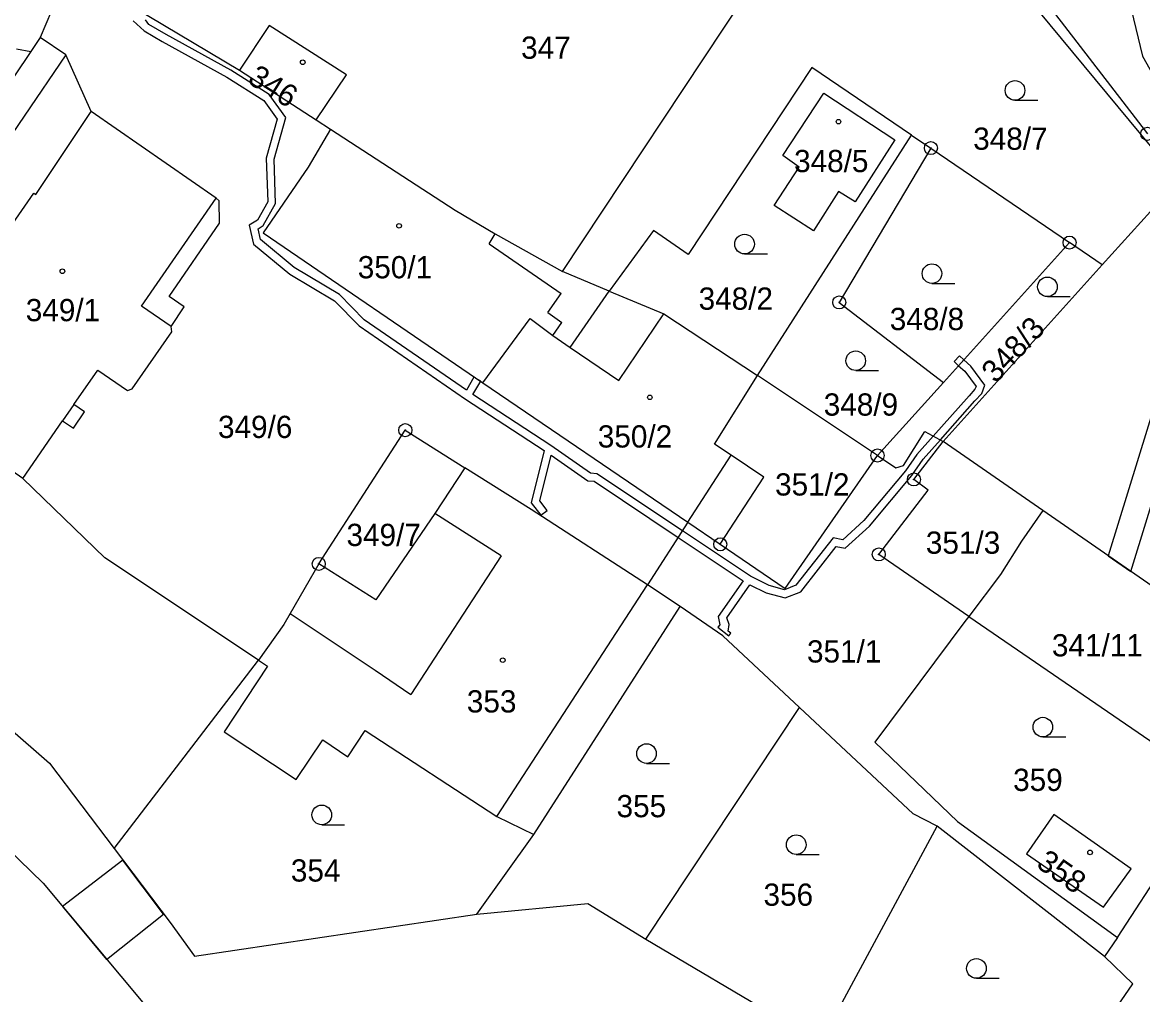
# Model space of a CAD drawing. Extents: x -562167 to -556918, y -1077891 to -1070763.
# Drawn here: x -557995.5 to -557909.8, y -1073343 to -1073268.7 of the extents above; entities that cross this region are included whole.
import ezdxf

# ---------------------------------------------------------------- set-up
doc = ezdxf.new("R2010")
doc.units = 0
for name, color, linetype in [('Hranice parcel', 7, 'Continuous'), ('Parcelní čísla', 7, 'Continuous'), ('Vnitřní kresba', 7, 'Continuous'), ('Věcná břemena k části', 7, 'Continuous'), ('Značky bodu BP', 7, 'Continuous'), ('Značky budov', 7, 'Continuous'), ('Značky kultur', 7, 'Continuous')]:
    doc.layers.add(name, color=color, linetype=linetype)

msp = doc.modelspace()

# ---------------------------------------------------------------- linework, layer by layer
at = {"layer": 'Hranice parcel'}
for p, q in [((-557909.08, -1073278.25), (-557930.32, -1073252.64)), ((-557954.2, -1073287.72), (-557935.78, -1073259.94)), ((-557991.89, -1073264.55), (-557994.13, -1073269.82)), ((-557988.45, -1073266.61), (-557978.88, -1073272.32)), ((-557994.13, -1073269.82), (-557994.86, -1073270.9)), ((-557992.18, -1073271.14), (-557994.13, -1073269.82)), ((-557994.86, -1073270.9), (-558022.09, -1073311.21)), ((-557995.96, -1073270.7), (-557994.86, -1073270.9)), ((-557990.25, -1073275.48), (-557992.18, -1073271.14)), ((-557978.88, -1073272.32), (-557973.02, -1073276.12)), ((-557973.02, -1073276.12), (-557971.93, -1073276.83)), ((-557939.28, -1073295.66), (-557927.49, -1073277.3)), ((-557927.49, -1073277.3), (-557926.01, -1073278.28)), ((-557926.01, -1073278.28), (-557915.41, -1073285.51)), ((-557912.91, -1073287.22), (-557909.23, -1073283.14)), ((-557915.41, -1073285.51), (-557925.06, -1073296.21)), ((-557912.91, -1073287.22), (-557915.41, -1073285.51)), ((-557925.08, -1073300.71), (-557912.91, -1073287.22)), ((-557950.63, -1073289.21), (-557954.2, -1073287.72)), ((-557930.1, -1073301.79), (-557939.28, -1073295.66)), ((-557960.27, -1073296.22), (-557944.6, -1073306.89)), ((-557925.06, -1073296.21), (-557930.1, -1073301.79)), ((-557927.31, -1073303.62), (-557925.08, -1073300.71)), ((-557917.44, -1073306), (-557925.08, -1073300.71)), ((-557944.6, -1073306.89), (-557947.68, -1073311.68)), ((-557944.6, -1073306.89), (-557942.12, -1073308.58)), ((-557923.1, -1073314.09), (-557930, -1073309.35)), ((-557945.18, -1073313.34), (-557947.68, -1073311.68)), ((-557956.39, -1073330.78), (-557945.18, -1073313.34)), ((-557923.1, -1073314.09), (-557906.54, -1073325.46)), ((-557988.49, -1073331.84), (-557977.43, -1073317.43)), ((-557947.81, -1073338.78), (-557936.06, -1073321.05)), ((-557911.75, -1073338.65), (-557904.1, -1073326.9)), ((-557934.44, -1073346.66), (-557925.54, -1073330.14)), ((-557912.73, -1073340.1), (-557925.54, -1073330.14)), ((-557960.73, -1073336.87), (-557956.39, -1073330.78)), ((-557947.81, -1073338.78), (-557934.44, -1073346.66)), ((-557911.75, -1073338.65), (-557912.73, -1073340.1))]:
    msp.add_line(p, q, dxfattribs=at)
for points in [[(-557930.24, -1073250.53), (-557916.49, -1073268.06), (-557909.46, -1073277.19)], [(-557973.02, -1073276.12), (-557970.72, -1073272.68), (-557976.62, -1073268.9), (-557978.88, -1073272.32)], [(-557992.18, -1073271.14), (-558017.7, -1073308.66), (-558015.75, -1073309.85), (-558004.08, -1073317.8), (-557996.67, -1073322.48), (-557993.43, -1073325.31), (-557988.49, -1073331.84)], [(-557927.49, -1073277.3), (-557935.12, -1073272.11), (-557944.58, -1073286.41), (-557947.22, -1073284.58), (-557950.63, -1073289.21)], [(-557937.99, -1073282.67), (-557936.08, -1073279.73), (-557937.34, -1073278.85), (-557934.2, -1073274.07), (-557928.77, -1073277.64), (-557931.8, -1073282.4), (-557933.09, -1073281.6), (-557934.98, -1073284.6), (-557937.99, -1073282.67)], [(-557995.47, -1073303.55), (-558004.99, -1073296.92), (-558000.61, -1073290.62), (-558000.75, -1073290.52), (-557994.62, -1073281.73), (-557994.47, -1073281.84), (-557990.25, -1073275.48)], [(-557995.47, -1073303.55), (-557992.42, -1073299.14), (-557991.6, -1073299.71), (-557990.74, -1073298.46), (-557991.57, -1073297.9), (-557989.74, -1073295.26), (-557987.45, -1073296.82), (-557987.09, -1073296.7), (-557984.08, -1073292.32), (-557984.13, -1073291.92), (-557983.12, -1073290.42), (-557984.28, -1073289.64), (-557980.42, -1073284.02), (-557980.45, -1073282.32), (-557980.68, -1073282.11), (-557990.25, -1073275.48)], [(-557971.93, -1073276.83), (-557973.65, -1073279.73), (-557977.09, -1073284.77), (-557960.27, -1073296.22)], [(-557971.93, -1073276.83), (-557962.4, -1073283.03), (-557959.33, -1073284.84), (-557954.2, -1073287.72)], [(-557926.01, -1073278.28), (-557933.02, -1073290.08), (-557925.06, -1073296.21)], [(-557960.27, -1073296.22), (-557956.66, -1073291.3), (-557954.92, -1073292.62), (-557953.6, -1073293.52), (-557950.63, -1073289.21)], [(-557950.63, -1073289.21), (-557946.45, -1073290.96), (-557939.28, -1073295.66)], [(-557942.12, -1073308.58), (-557938.8, -1073303.44), (-557941.3, -1073301.76), (-557942.56, -1073300.91), (-557939.28, -1073295.66)], [(-557972.83, -1073310.08), (-557966.21, -1073299.85), (-557961.67, -1073302.72)], [(-557930.1, -1073301.79), (-557928.7, -1073302.72), (-557928.1, -1073302.55), (-557926.47, -1073299.96), (-557925.08, -1073300.71)], [(-557942.12, -1073308.58), (-557937.16, -1073311.96), (-557930.1, -1073301.79)], [(-557961.67, -1073302.72), (-557963.96, -1073306.23), (-557968.46, -1073312.83), (-557972.83, -1073310.08)], [(-557947.68, -1073311.68), (-557956.58, -1073305.91), (-557961.67, -1073302.72)], [(-557977.43, -1073317.43), (-557989.2, -1073309.62), (-557995.47, -1073303.55)], [(-557930, -1073309.35), (-557926.23, -1073304.45), (-557927.31, -1073303.62)], [(-557917.44, -1073306), (-557919.08, -1073308.35), (-557920.7, -1073310.88), (-557923.1, -1073314.09)], [(-557906.54, -1073325.46), (-557900.99, -1073317.38), (-557917.44, -1073306)], [(-557972.83, -1073310.08), (-557975.02, -1073313.87), (-557975.51, -1073314.71), (-557977.43, -1073317.43)], [(-558022.09, -1073311.21), (-558020.08, -1073313.87), (-558000.41, -1073328.2), (-557993.92, -1073334.5), (-557986.04, -1073343.93), (-557967.1, -1073369.2), (-557918.24, -1073434.51), (-557914.64, -1073436.24), (-557909.55, -1073436.22), (-557905.05, -1073434.1), (-557902.57, -1073430.65), (-557891.22, -1073414.37), (-557877.97, -1073395.43)], [(-557936.06, -1073321.05), (-557941.93, -1073315.57), (-557945.18, -1073313.34)], [(-557923.1, -1073314.09), (-557923.42, -1073314.47), (-557930.3, -1073323.72), (-557923.97, -1073329.78), (-557911.75, -1073338.65)], [(-557977.43, -1073317.43), (-557976.74, -1073317.89), (-557980.07, -1073322.91)], [(-557925.54, -1073330.14), (-557927.37, -1073329.18), (-557936.06, -1073321.05)], [(-557980.07, -1073322.91), (-557974.55, -1073326.57), (-557972.53, -1073323.54), (-557970.61, -1073324.82)], [(-557970.61, -1073324.82), (-557969.28, -1073322.81), (-557959.2, -1073329.4), (-557956.39, -1073330.78)], [(-557916.62, -1073329.24), (-557918.71, -1073332.26), (-557912.81, -1073336.33), (-557910.69, -1073333.4), (-557916.62, -1073329.24)], [(-557988.49, -1073331.84), (-557984.2, -1073337.5), (-557982.34, -1073340.07), (-557960.73, -1073336.87)], [(-557960.73, -1073336.87), (-557952.24, -1073336.05), (-557947.81, -1073338.78)], [(-557919.99, -1073355.94), (-557910.58, -1073342.2), (-557912.73, -1073340.1)]]:
    msp.add_lwpolyline(points, dxfattribs=at)
at = {"layer": 'Vnitřní kresba'}
for p, q in [((-557986.39, -1073290.37), (-557980.68, -1073282.11)), ((-557959.81, -1073285.59), (-557959.33, -1073284.84)), ((-557959.81, -1073285.59), (-557954.3, -1073289.39)), ((-557955.3, -1073290.85), (-557954.3, -1073289.39)), ((-557984.13, -1073291.92), (-557986.39, -1073290.37)), ((-557955.3, -1073290.85), (-557954.25, -1073291.61)), ((-557954.92, -1073292.62), (-557954.25, -1073291.61)), ((-557949.87, -1073296.05), (-557946.45, -1073290.96)), ((-557953.6, -1073293.52), (-557949.87, -1073296.05)), ((-557991.57, -1073297.9), (-557992.42, -1073299.14)), ((-557944.6, -1073306.89), (-557941.3, -1073301.76)), ((-557958.88, -1073309.45), (-557963.96, -1073306.23)), ((-557958.88, -1073309.45), (-557965.78, -1073320.06)), ((-557959.2, -1073329.4), (-557947.68, -1073311.68))]:
    msp.add_line(p, q, dxfattribs=at)
msp.add_lwpolyline([(-557975.02, -1073313.87), (-557968.52, -1073318.2), (-557965.78, -1073320.06)], dxfattribs=at)
at = {"layer": 'Věcná břemena k části'}
for points in [[(-557938.49, -1073187.46), (-557931.69, -1073196.32), (-557923.87, -1073204.78), (-557928.99, -1073207.52), (-557935.33, -1073199.98), (-557936.68, -1073201.34), (-557924.3, -1073214.73), (-557921.13, -1073218.15), (-557915.51, -1073225.19), (-557914.94, -1073227.34), (-557909.93, -1073233.31), (-557912, -1073235.19), (-557915.41, -1073231.24), (-557915.81, -1073232.62), (-557916.4, -1073233.15), (-557913.48, -1073236.53), (-557921.01, -1073243.36), (-557900.31, -1073270.12), (-557912.45, -1073309.45), (-557910.72, -1073310.65), (-557898.32, -1073270.46)], [(-557987.03, -1073268.55), (-557986.19, -1073269.31), (-557984.81, -1073270.12), (-557979.86, -1073272.85), (-557977.04, -1073274.63), (-557976.01, -1073276.06), (-557976.85, -1073279.05), (-557976.73, -1073282.39), (-557977.52, -1073283.78), (-557978.15, -1073284.17), (-557977.83, -1073285.62), (-557975.05, -1073287.92), (-557971.62, -1073289.95), (-557969.75, -1073291.87), (-557961.61, -1073297.47), (-557955.59, -1073301.41), (-557956.58, -1073305.4), (-557955.85, -1073306.35), (-557955.37, -1073305.99), (-557955.92, -1073305.26), (-557955.06, -1073301.77), (-557952.24, -1073303.72), (-557951.76, -1073303.76), (-557945.34, -1073308.05), (-557940.38, -1073311.36), (-557942.29, -1073314.11), (-557942.16, -1073314.73), (-557942.3, -1073314.92), (-557941.46, -1073315.57), (-557941.32, -1073315.38), (-557941.52, -1073315.23), (-557941.45, -1073314.71), (-557941.63, -1073314.21), (-557939.86, -1073311.67), (-557938.61, -1073312.3), (-557937.16, -1073312.67), (-557935.96, -1073312.21), (-557933.26, -1073308.75), (-557932.57, -1073308.88), (-557930.7, -1073307.18), (-557927.48, -1073303.32), (-557926.61, -1073302.08), (-557925.29, -1073300.59), (-557922.65, -1073297.62), (-557922.13, -1073297.04), (-557921.88, -1073296.4), (-557922.97, -1073294.95), (-557923.49, -1073294.47), (-557923.89, -1073294.92), (-557923.41, -1073295.35), (-557922.56, -1073296.5), (-557922.65, -1073296.72), (-557923.09, -1073297.22), (-557925.84, -1073300.3), (-557927.09, -1073301.7), (-557927.96, -1073302.96), (-557931.14, -1073306.76), (-557932.75, -1073308.24), (-557933.5, -1073308.09), (-557936.34, -1073311.71), (-557937.2, -1073312.05), (-557938.39, -1073311.74), (-557939.81, -1073311.02), (-557945.02, -1073307.54), (-557951.56, -1073303.18), (-557952.04, -1073303.14), (-557955.08, -1073301.03), (-557961.04, -1073297.13), (-557960.44, -1073296.11), (-557960.96, -1073295.81), (-557961.54, -1073296.79), (-557969.37, -1073291.41), (-557971.24, -1073289.47), (-557974.71, -1073287.42), (-557977.29, -1073285.28), (-557977.47, -1073284.45), (-557977.08, -1073284.2), (-557976.13, -1073282.53), (-557976.25, -1073279.13), (-557975.35, -1073275.94), (-557976.62, -1073274.19), (-557979.56, -1073272.33), (-557984.51, -1073269.6), (-557985.83, -1073268.83), (-557986.08, -1073268.47)]]:
    msp.add_lwpolyline(points, dxfattribs=at)
for points in [[(-557933.16, -1073197.79), (-557936.68, -1073201.34), (-557921.13, -1073218.15), (-557915.51, -1073225.19), (-557914.61, -1073228.54), (-557912.73, -1073259.16), (-557909.83, -1073271.24), (-557907.46, -1073275.45), (-557903.58, -1073272.06), (-557905.08, -1073269.33), (-557907.77, -1073258.41), (-557909.66, -1073227.73), (-557910.97, -1073222.82), (-557920.55, -1073211.42)], [(-557924.23, -1073294.61), (-557923.89, -1073294.92), (-557923.49, -1073294.47), (-557923.83, -1073294.17)], [(-557992.43, -1073336.28), (-557989.06, -1073340.32), (-557984.7, -1073336.85), (-557987.82, -1073332.72)]]:
    msp.add_lwpolyline(points, close=True, dxfattribs=at)
at = {"layer": 'Značky bodu BP'}
for centre, radius in [((-557909.46, -1073277.19), 0.5), ((-557926.01, -1073278.28), 0.5), ((-557926.01, -1073278.28), 0.0303), ((-557915.41, -1073285.51), 0.5), ((-557915.41, -1073285.51), 0.0303), ((-557933.02, -1073290.08), 0.5), ((-557933.02, -1073290.08), 0.0303), ((-557966.21, -1073299.85), 0.5), ((-557966.21, -1073299.85), 0.0303), ((-557930.1, -1073301.79), 0.5), ((-557930.1, -1073301.79), 0.0303), ((-557927.31, -1073303.62), 0.5), ((-557927.31, -1073303.62), 0.0303), ((-557942.12, -1073308.58), 0.5), ((-557942.12, -1073308.58), 0.0303), ((-557930, -1073309.35), 0.5), ((-557972.83, -1073310.08), 0.5), ((-557930, -1073309.35), 0.0303), ((-557972.83, -1073310.08), 0.0303)]:
    msp.add_circle(centre, radius, dxfattribs=at)
at = {"layer": 'Značky budov'}
for centre in [(-557974.057, -1073271.719), (-557933.077, -1073276.259), (-557966.687, -1073284.229), (-557992.437, -1073287.699), (-557947.507, -1073297.339), (-557958.757, -1073317.439), (-557913.837, -1073332.139)]:
    msp.add_circle(centre, 0.175, dxfattribs=at)
at = {"layer": 'Značky kultur'}
for p, q in [((-557919.583, -1073274.62), (-557917.833, -1073274.62)), ((-557940.263, -1073286.37), (-557938.513, -1073286.37)), ((-557925.933, -1073288.63), (-557924.183, -1073288.63)), ((-557917.103, -1073289.64), (-557915.353, -1073289.64)), ((-557931.763, -1073295.29), (-557930.013, -1073295.29)), ((-557917.453, -1073323.31), (-557915.703, -1073323.31)), ((-557947.763, -1073325.33), (-557946.013, -1073325.33)), ((-557972.603, -1073330.02), (-557970.853, -1073330.02)), ((-557936.313, -1073332.3), (-557934.563, -1073332.3)), ((-557922.533, -1073341.76), (-557920.783, -1073341.76))]:
    msp.add_line(p, q, dxfattribs=at)
for centre in [(-557919.583, -1073273.87), (-557940.263, -1073285.62), (-557925.933, -1073287.88), (-557917.103, -1073288.89), (-557931.763, -1073294.54), (-557917.453, -1073322.56), (-557947.763, -1073324.58), (-557972.603, -1073329.27), (-557936.313, -1073331.55), (-557922.533, -1073341.01)]:
    msp.add_circle(centre, 0.75, dxfattribs=at)

# ---------------------------------------------------------------- texts
at = {"layer": 'Parcelní čísla'}
for s, p in [('347', (-557957.355, -1073271.45)), ('348/7', (-557922.778, -1073278.41)), ('348/5', (-557936.478, -1073280.12)), ('350/1', (-557969.848, -1073288.239)), ('348/2', (-557943.778, -1073290.64)), ('349/1', (-557995.24, -1073291.519)), ('348/8', (-557929.16, -1073292.2)), ('348/9', (-557934.21, -1073298.739)), ('349/6', (-557980.538, -1073300.45)), ('350/2', (-557951.488, -1073301.18)), ('351/2', (-557937.93, -1073304.85)), ('349/7', (-557970.71, -1073308.71)), ('351/3', (-557926.4, -1073309.3)), ('341/11', (-557916.757, -1073317.15)), ('351/1', (-557935.49, -1073317.62)), ('353', (-557961.505, -1073321.44)), ('359', (-557919.725, -1073327.44)), ('355', (-557950.055, -1073329.45)), ('354', (-557974.965, -1073334.37)), ('356', (-557938.815, -1073336.22))]:
    msp.add_text(s, height=1.7, dxfattribs=at).set_placement(p)
for s, rotation, p in [('346', 328, (-557978.362, -1073273.248)), ('348/3', 47, (-557921.057, -1073296.332)), ('358', 325, (-557918.042, -1073333.202))]:
    msp.add_text(s, height=1.7, rotation=rotation, dxfattribs=at).set_placement(p)

doc.saveas('drawing.dxf')
